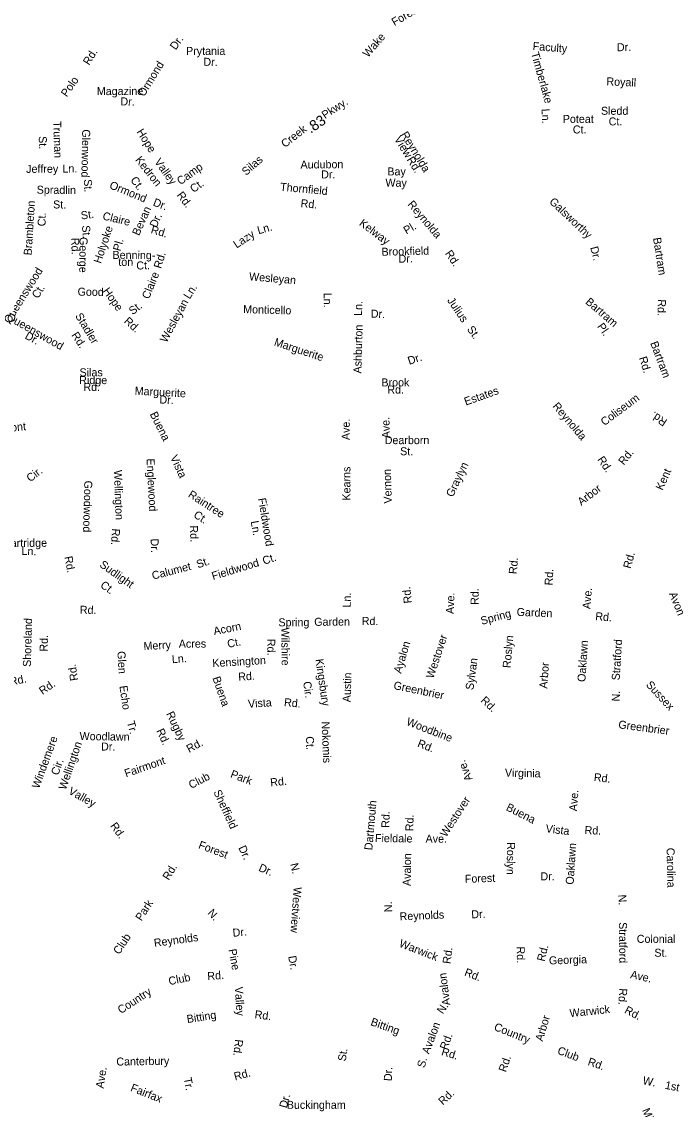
# Model space of a CAD drawing. Extents: x 1553981 to 1780076, y 812965 to 996873.
# Drawn here: x 1615903 to 1623672, y 856224 to 869138 of the extents above; entities that cross this region are included whole.
import ezdxf

# ---------------------------------------------------------------- set-up
doc = ezdxf.new("R2010")
doc.units = 0
doc.layers.add('Exist Road Non-System Type 51 Label', color=7, linetype='Continuous')
doc.layers.add('Exist Road Primary NC Service Mileage Hundredths English Label', color=7, linetype='Continuous')

msp = doc.modelspace()

# ---------------------------------------------------------------- texts
at = {"layer": 'Exist Road Non-System Type 51 Label'}
for s, rotation, p in [('Forest', 30.0904, (1620327, 869084)), ('Wake', 49.4713, (1620013, 868707)), ('Dr.', 54.516, (1617730, 868795)), ('Prytania', 359.9097, (1617853, 868744)), ('Faculty', 355.7496, (1621965, 868802)), ('Dr.', 1.2004, (1622968, 868787)), ('Rd.', 58.0414, (1616703, 868614)), ('Dr.', 358.6627, (1618058, 868615)), ('Timberlake', 285.6594, (1621947, 868764)), ('Ormond', 58.2819, (1617355, 868241)), ('Polo', 55.0572, (1616438, 868237)), ('Royall', 357.513, (1622841, 868383)), ('Magazine', 0.1841, (1616794, 868266)), ('Dr.', 358.5335, (1617073, 868145)), ('Pkwy.', 33.0262, (1619502, 867980)), ('Ln.', 272.9772, (1622072, 868103)), ('Sledd', 359.9114, (1622778, 868033)), ('Truman', 271.7886, (1616276, 867956)), ('Poteat', 359.9114, (1622325, 867936)), ('Ct.', 0.6112, (1622870, 867906)), ('Glenwood', 268.9029, (1616621, 867861)), ('Hope', 302.0705, (1617262, 867830)), ('Creek', 37.8892, (1619027, 867637)), ('Reynolda', 301.3483, (1620398, 867799)), ('Ct.', 359.9114, (1622444, 867811)), ('St.', 271.7886, (1616104, 867778)), ('View', 301.6782, (1620320, 867745)), ('Kedron', 308.1388, (1617245, 867495)), ('Rd.', 302.2349, (1620468, 867500)), ('Jeffrey', 0.2313, (1615955, 867343)), ('Ln.', 0.8944, (1616387, 867346)), ('Valley', 305.5879, (1617472, 867474)), ('Camp', 35.9449, (1617787, 867195)), ('Silas', 40.866, (1618565, 867306)), ('Audubon', 0.5149, (1619212, 867394)), ('Bay', 0.384, (1620243, 867312)), ('Ct.', 308.1388, (1617187, 867255)), ('Dr.', 0.7319, (1619457, 867277)), ('Spradlin', 359.4319, (1616080, 867096)), ('St.', 271.7052, (1616641, 867266)), ('Ormond', 337.903, (1616936, 867162)), ('Ct.', 35.9449, (1617943, 867102)), ('Thornfield', 354.6667, (1618967, 867132)), ('Way', 359.231, (1620219, 867180)), ('Dr.', 338.5419, (1617453, 866958)), ('Rd.', 306.655, (1617738, 867078)), ('Rd.', 354.6667, (1619210, 866937)), ('Galsworthy', 316.5964, (1622157, 866991)), ('Brambleton', 86.4098, (1616020, 866362)), ('St.', 359.4319, (1616275, 866921)), ('St.', 7.5041, (1616611, 866789)), ('Bevan', 66.0556, (1617295, 866590)), ('Reynolda', 310.2032, (1620477, 866966)), ('Ct.', 89.0953, (1616186, 866708)), ('Claire', 346.2857, (1616856, 866791)), ('Dr.', 66.0556, (1617502, 866685)), ('Kelway', 322.9369, (1619900, 866728)), ('St.', 274.0845, (1616618, 866717)), ('Holyoke', 71.5852, (1616842, 866260)), ('Rd.', 343.6034, (1617428, 866629)), ('Lazy', 33.7111, (1618454, 866443)), ('Ln.', 15.9045, (1618714, 866613)), ('Pl.', 30.0201, (1620468, 866610)), ('Rd.', 271.4801, (1616490, 866570)), ('George', 269.3253, (1616590, 866582)), ('Pl.', 74.571, (1617074, 866407)), ('Bartram', 278.7779, (1623396, 866569)), ('Benning-', 359.5227, (1616980, 866322)), ('Rd.', 73.2573, (1617557, 866200)), ('Brookfield', 1.4695, (1620175, 866358)), ('Rd.', 304.0284, (1620923, 866386)), ('Dr.', 284.4777, (1622649, 866457)), ('ton', 359.5227, (1617049, 866239)), ('Ct.', 1.6679, (1617264, 866195)), ('Dr.', 1.4695, (1620376, 866276)), ('Queenswood', 58.1919, (1615762, 865546)), ('Claire', 67.9995, (1617413, 865837)), ('Wesleyan', 355.1713, (1618598, 866068)), ('Ct.', 58.1919, (1616096, 865843)), ('Good', 359.1486, (1616565, 865885)), ('Hope', 305.5171, (1616860, 865939)), ('Ln.', 57.8609, (1617896, 865837)), ('Ln.', 271.1558, (1619486, 865919)), ('Julius', 303.9754, (1620949, 865827)), ('Bartram', 319.3913, (1622586, 865799)), ('St.', 38.1311, (1617219, 865652)), ('Wesleyan', 61.6054, (1617620, 865320)), ('Monticello', 358.387, (1618530, 865678)), ('Ln.', 87.5551, (1619940, 865643)), ('Rd.', 268.3264, (1623455, 865843)), ('Queenswood', 330.4298, (1615714, 865605)), ('Stadler', 301.3538, (1616533, 865645)), ('Rd.', 318.1519, (1617109, 865571)), ('Dr.', 357.6423, (1620044, 865625)), ('Ashburton', 88.4793, (1619934, 864960)), ('St.', 305.4118, (1621183, 865486)), ('Pl.', 305.291, (1622729, 865519)), ('Dr.', 330.1811, (1615932, 865382)), ('Rd.', 303.2799, (1616488, 865416)), ('Marguerite', 341.6635, (1618891, 865296)), ('Bartram', 290.6836, (1623361, 865322)), ('Dr.', 18.2105, (1620502, 865063)), ('Rd.', 287.0149, (1623229, 865147)), ('Brook', 0.1629, (1620172, 864807)), ('Marguerite', 356.8751, (1617242, 864710)), ('Dr.', 356.8751, (1617535, 864606)), ('Rd.', 0.1629, (1620242, 864722)), ('Estates', 19.547, (1621174, 864579)), ('Coliseum', 36.7609, (1622819, 864335)), ('Reynolda', 310.2032, (1622198, 864569)), ('Buena', 296.3894, (1617420, 864479)), ('Rd.', 146.4162, (1623573, 864406)), ('Merrimont', 5.5375, (1615387, 864233)), ('Ave.', 89.9325, (1619796, 864170)), ('Ave.', 91.6826, (1620274, 864192)), ('Dearborn', 359.9777, (1620211, 864122)), ('St.', 359.7338, (1620394, 863990)), ('Englewood', 272.9157, (1617384, 863949)), ('Vista', 294.8047, (1617662, 863965)), ('Rd.', 304.0284, (1622731, 863939)), ('Rd.', 50.9283, (1623049, 863866)), ('Cir.', 37.0832, (1616003, 863667)), ('Wellington', 272.0058, (1616997, 863813)), ('Kearns', 89.9398, (1619804, 863452)), ('Vernon', 91.843, (1620297, 863418)), ('Graylyn', 64.4264, (1621019, 863485)), ('Kent', 65.9859, (1623509, 863566)), ('Goodwood', 268.5336, (1616646, 863690)), ('Raintree', 327.1298, (1617869, 863501)), ('Arbor', 37.6832, (1622545, 863387)), ('Fieldwood', 279.4578, (1618707, 863475)), ('Ct.', 327.1298, (1617934, 863260)), ('Rd.', 272.1681, (1617898, 863155)), ('Ln.', 280.1396, (1618620, 863204)), ('Rd.', 265.4266, (1616977, 863123)), ('Partridge', 0.4987, (1615688, 862899)), ('Ln.', 359.0246, (1615899, 862806)), ('Dr.', 272.0605, (1617432, 862999)), ('Rd.', 280.7547, (1616409, 862783)), ('St.', 19.1638, (1617995, 862646)), ('Fieldwood', 16.9685, (1618174, 862507)), ('Ct.', 18.9018, (1618779, 862688)), ('Rd.', 84.8885, (1621777, 862575)), ('Rd.', 74.8352, (1623131, 862638)), ('Sudlight', 324.4418, (1616818, 862673)), ('Calumet', 14.4295, (1617461, 862512)), ('Rd.', 86.851, (1622203, 862442)), ('Ct.', 324.4418, (1616827, 862429)), ('Rd.', 96.1595, (1620534, 862236)), ('Rd.', 89.5933, (1621325, 862212)), ('Ave.', 85.8078, (1622653, 862161)), ('Ln.', 88.6092, (1619807, 862181)), ('Ave.', 87.9867, (1621031, 862104)), ('Avon', 292.2216, (1623584, 862345)), ('Rd.', 359.0863, (1616592, 862108)), ('Spring', 15.3211, (1621365, 861975)), ('Garden', 357.6553, (1621776, 862083)), ('Rd.', 355.1646, (1622708, 862033)), ('Shoreland', 88.5189, (1616011, 861476)), ('Acorn', 10.9972, (1618188, 861854)), ('Spring', 0.448, (1618950, 861958)), ('Garden', 0.4961, (1619375, 861964)), ('Rd.', 359.0863, (1619938, 861976)), ('Wilshire', 270.6969, (1618983, 861943)), ('Westover', 71.681, (1620788, 861332)), ('Rd.', 88.5189, (1616209, 861657)), ('Merry', 3.0536, (1617351, 861676)), ('Acres', 0.3592, (1617767, 861704)), ('Ct.', 10.9972, (1618352, 861702)), ('Rd.', 270.6969, (1618816, 861809)), ('Ayalon', 73.2841, (1620405, 861393)), ('Roslyn', 85.2463, (1621705, 861460)), ('Oaklawn', 86.3275, (1622593, 861296)), ('Stratford', 86.2935, (1622999, 861315)), ('Glen', 273.1931, (1617038, 861661)), ('Ln.', 4.5592, (1617688, 861520)), ('Rd.', 99.1002, (1616573, 861319)), ('Kensington', 3.3571, (1618168, 861474)), ('Kingsbury', 278.3002, (1619388, 861566)), ('Sylvan', 82.1338, (1621263, 861198)), ('Arbor', 85.8456, (1622140, 861217)), ('Rd.', 11.0387, (1615771, 861255)), ('Buena', 289.1348, (1618165, 861345)), ('Rd.', 3.3571, (1618475, 861313)), ('Austin', 88.1931, (1619806, 861056)), ('Rd.', 34.7298, (1616149, 861142)), ('Echo', 278.1513, (1617062, 861249)), ('Cir.', 278.3002, (1619242, 861298)), ('Greenbrier', 348.2147, (1620310, 861215)), ('Sussex', 312.786, (1623306, 861258)), ('Vista', 3.6653, (1618591, 860991)), ('Rd.', 354.5192, (1619013, 861012)), ('Rd.', 316.4689, (1621343, 861069)), ('N.', 88.1066, (1623001, 861065)), ('Rugby', 295.1496, (1617616, 860921)), ('Tr.', 285.4226, (1617149, 860820)), ('Woodbine', 338.5949, (1620460, 860791)), ('Greenbrier', 352.5152, (1622980, 860749)), ('Woodlawn', 359.1727, (1616589, 860608)), ('Rd.', 295.1496, (1617498, 860718)), ('Nokomis', 272.2305, (1619462, 860827)), ('Windemere', 69.9188, (1616108, 860025)), ('Wellington', 70.8917, (1616426, 860010)), ('Dr.', 359.824, (1616844, 860484)), ('Rd.', 27.8695, (1617889, 860455)), ('Ct.', 272.2305, (1619275, 860651)), ('Rd.', 338.5949, (1620592, 860532)), ('Cir.', 69.9188, (1616335, 860182)), ('Fairmont', 18.9678, (1617141, 860164)), ('Ave.', 112.0497, (1621256, 860144)), ('Club', 27.4291, (1617914, 860026)), ('Park', 339.0184, (1618372, 860168)), ('Virginia', 358.5957, (1621637, 860174)), ('Rd.', 353.808, (1622690, 860122)), ('Valley', 330.5572, (1616448, 859975)), ('Rd.', 5.6725, (1618857, 860057)), ('Sheffield', 294.5405, (1618176, 859992)), ('Westover', 57.1418, (1620940, 859448)), ('Ave.', 85.8078, (1622493, 859761)), ('Dartmouth', 84.9894, (1620063, 859297)), ('Buena', 333.0182, (1621643, 859779)), ('Rd.', 88.7507, (1620266, 859565)), ('Rd.', 89.1482, (1620551, 859525)), ('Rd.', 305.8208, (1616948, 859588)), ('Vista', 353.2837, (1622118, 859512)), ('Rd.', 357.6758, (1622582, 859492)), ('Forest', 339.2841, (1617992, 859326)), ('Fieldale', 359.2818, (1620095, 859397)), ('Ave.', 359.6731, (1620696, 859390)), ('Dr.', 295.1967, (1618471, 859329)), ('Roslyn', 269.106, (1621664, 859397)), ('Oaklawn', 86.3275, (1622453, 858889)), ('Carolina', 271.1493, (1623557, 859328)), ('N.', 282.9402, (1619089, 859136)), ('Avalon', 89.1482, (1620520, 858874)), ('Rd.', 58.4082, (1617648, 858936)), ('Dr.', 336.4753, (1618706, 859058)), ('Forest', 2.03, (1621164, 858912)), ('Dr.', 0.3503, (1622060, 858942)), ('Westview', 265.9076, (1619131, 858865)), ('N.', 272.304, (1622985, 858771)), ('Park', 57.1847, (1617324, 858452)), ('N.', 92.8352, (1620302, 858566)), ('N.', 312.4532, (1618102, 858549)), ('Reynolds', 2.4961, (1620390, 858466)), ('Dr.', 2.6074, (1621241, 858490)), ('Dr.', 5.9764, (1618411, 858271)), ('Stratford', 270.4123, (1622992, 858445)), ('Club', 56.6611, (1617060, 858054)), ('Reynolds', 7.7813, (1617478, 858151)), ('Warwick', 338.7369, (1620374, 858157)), ('Colonial', 359.8928, (1623203, 858200)), ('Pine', 280.8136, (1618355, 858119)), ('Rd.', 82.8752, (1620991, 857946)), ('Rd.', 270.3705, (1621779, 858156)), ('Rd.', 76.0951, (1622108, 857973)), ('St.', 359.8928, (1623412, 858035)), ('Dr.', 279.8371, (1619065, 858039)), ('Georgia', 1.8623, (1622162, 857943)), ('Rd.', 4.2943, (1618109, 857757)), ('Rd.', 339.0183, (1621149, 857814)), ('Ave.', 347.6767, (1623121, 857782)), ('Club', 11.5111, (1617655, 857697)), ('Avalon', 96.9466, (1620989, 857463)), ('Country', 33.1889, (1617080, 857353)), ('Valley', 273.2965, (1618432, 857676)), ('Rd.', 266.4644, (1622996, 857662)), ('N.', 55.8824, (1620901, 857348)), ('Bitting', 8.9433, (1617869, 857247)), ('Rd.', 352.6418, (1618663, 857306)), ('Arbor', 73.4266, (1622086, 857024)), ('Warwick', 6.0177, (1622411, 857317)), ('Rd.', 332.5015, (1623049, 857372)), ('Bitting', 340.3346, (1620036, 857225)), ('Avalon', 69.5171, (1620737, 856873)), ('Country', 338.0803, (1621500, 857167)), ('Rd.', 69.5171, (1620950, 856922)), ('Rd.', 263.106, (1618437, 857058)), ('Rd.', 342.6575, (1620877, 856870)), ('Club', 339.1836, (1622253, 856885)), ('Canterbury', 0.9238, (1617026, 856742)), ('St.', 81.633, (1619748, 856789)), ('Rd.', 70.9022, (1621649, 856658)), ('Rd.', 340.9828, (1622614, 856751)), ('Ave.', 81.0074, (1616873, 856468)), ('Rd.', 15.0256, (1618436, 856565)), ('Dr.', 87.8835, (1620295, 856557)), ('S.', 74.3896, (1620684, 856710)), ('Tr.', 281.1468, (1617824, 856592)), ('W.', 348.8144, (1623268, 856523)), ('Fairfax', 338.1457, (1617186, 856444)), ('Rd.', 43.0505, (1620902, 856267)), ('1st', 348.8144, (1623533, 856468)), ('Dr.', 74.8426, (1619048, 856231)), ('Buckingham', 359.9369, (1619049, 856229)), ('Miller', 293.0573, (1623265, 856213))]:
    msp.add_text(s, height=95, rotation=rotation, dxfattribs=at).set_placement(p)
for s, p in [('Silas', (1616589, 864927)), ('Ridge', (1616585, 864835)), ('Rd.', (1616635, 864754))]:
    msp.add_text(s, height=95, dxfattribs=at).set_placement(p)
at = {"layer": 'Exist Road Primary NC Service Mileage Hundredths English Label'}
msp.add_text('.83', height=125, rotation=34.1377, dxfattribs=at).set_placement((1619333, 867807))

doc.saveas('drawing.dxf')
